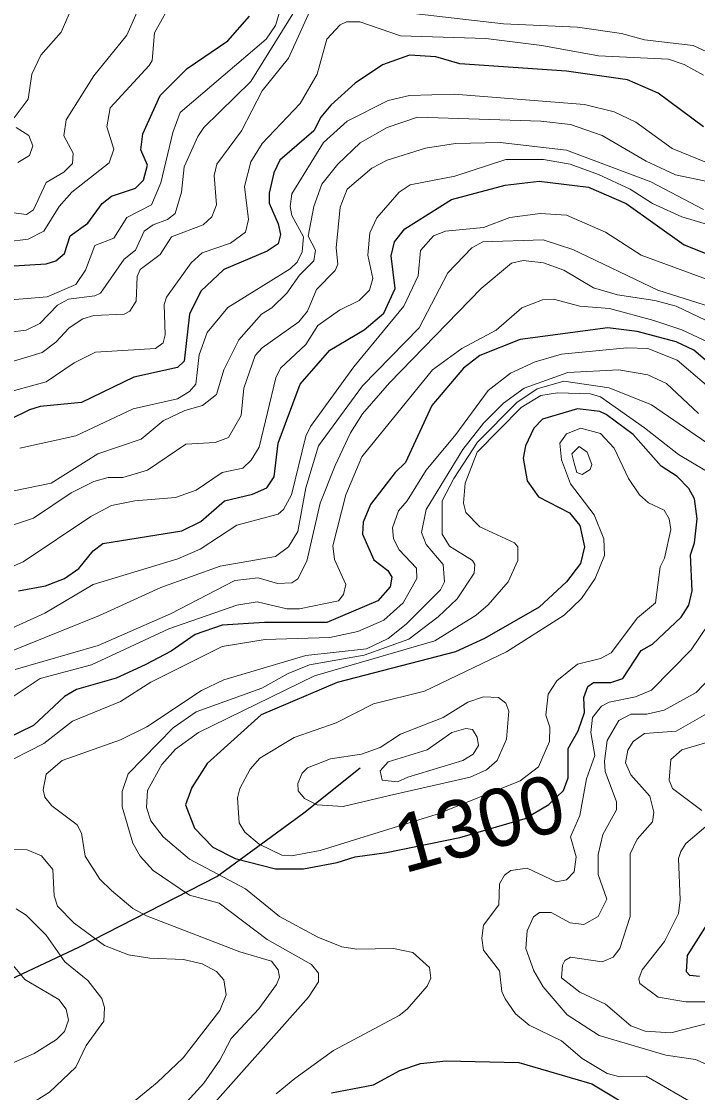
# Model space of a CAD drawing. Extents: x 577 to 602.9, y 7483.8 to 7511.6.
# Drawn here: x 580.554 to 581.492, y 7486.869 to 7488.355 of the extents above; entities that cross this region are included whole.
import ezdxf
from ezdxf.enums import TextEntityAlignment as Align

# ---------------------------------------------------------------- set-up
doc = ezdxf.new("R2010")
doc.units = 0
doc.header["$LTSCALE"] = 0.032
for name, color, linetype, lineweight in [('1', 7, 'Continuous', 25), ('2', 7, 'Continuous', 13), ('26', 7, 'Continuous', 25)]:
    doc.layers.add(name, color=color, linetype=linetype, lineweight=lineweight)
doc.layers.add('61', color=7, linetype='Continuous')

msp = doc.modelspace()

# ---------------------------------------------------------------- linework, layer by layer
at = {"layer": '1'}
for points in [[(580.5356, 7488.0157), (580.5881, 7488.0189), (580.6016, 7488.0228), (580.6135, 7488.0332), (580.6215, 7488.0578), (580.6461, 7488.0753), (580.666, 7488.1024), (580.6787, 7488.1127), (580.7121, 7488.1238), (580.7233, 7488.135), (580.7288, 7488.1556), (580.7193, 7488.1771), (580.7225, 7488.1994), (580.7463, 7488.2526), (580.7837, 7488.29), (580.8402, 7488.3282), (580.8704, 7488.3624)], [(581.5002, 7488.2089), (581.4373, 7488.2558), (581.3944, 7488.2741), (581.3101, 7488.286), (581.1622, 7488.2964), (581.1288, 7488.3059), (581.0922, 7488.3083), (581.0549, 7488.2948), (581.0167, 7488.2693), (580.9833, 7488.2391), (580.969, 7488.2224), (580.9594, 7488.2033), (580.9125, 7488.1628), (580.9038, 7488.1453), (580.8974, 7488.1167), (580.8974, 7488.1031), (580.9101, 7488.0745), (580.9133, 7488.0594), (580.9101, 7488.0467), (580.895, 7488.0364), (580.8346, 7488.0109), (580.8028, 7487.9807), (580.7869, 7487.9489), (580.7797, 7487.8837), (580.7702, 7487.8749), (580.7098, 7487.8614), (580.6374, 7487.8264), (580.5801, 7487.8209), (580.565, 7487.8161), (580.4799, 7487.7747)], [(580.5499, 7487.5648), (580.5873, 7487.572), (580.6135, 7487.5823), (580.6334, 7487.5958), (580.6533, 7487.6205), (580.6668, 7487.6308), (580.7765, 7487.6483), (580.8028, 7487.661), (580.8354, 7487.6897), (580.8744, 7487.6992), (580.8942, 7487.7079), (580.9046, 7487.7231), (580.9101, 7487.77), (580.9404, 7487.8519), (580.9817, 7487.8988), (581.0294, 7487.9274), (581.0564, 7487.9505), (581.0724, 7487.9847), (581.0668, 7488.03), (581.0716, 7488.0491), (581.0859, 7488.0674), (581.1503, 7488.1079), (581.225, 7488.1278), (581.2719, 7488.1334), (581.3403, 7488.1254), (581.3928, 7488.1024), (581.4731, 7488.0451), (581.5487, 7488.0149)], [(581.5407, 7487.8527), (581.4866, 7487.8988), (581.462, 7487.9107), (581.4079, 7487.925), (581.3674, 7487.9298), (581.2457, 7487.9139), (581.19, 7487.8916), (581.167, 7487.8741), (581.1232, 7487.8224), (581.0867, 7487.7429), (581.0724, 7487.7294), (581.0382, 7487.6849), (581.0278, 7487.6602), (581.027, 7487.6435), (581.0429, 7487.6078), (581.062, 7487.5934), (581.0676, 7487.5839), (581.0652, 7487.5704)], [(581.0652, 7487.5704), (581.0485, 7487.5513), (580.9777, 7487.5211), (580.8911, 7487.5211), (580.8322, 7487.5171), (580.7948, 7487.5044), (580.7614, 7487.4813), (580.7257, 7487.4622), (580.6851, 7487.4439), (580.6302, 7487.428), (580.6135, 7487.4185), (580.5706, 7487.3779), (580.5316, 7487.3589)], [(581.4946, 7487.0297), (581.4811, 7487.0312), (581.4763, 7487.036), (581.4779, 7487.0591), (581.5534, 7487.1776)], [(580.984, 7486.8685), (581.0421, 7486.8794), (581.0787, 7486.8992), (581.1073, 7486.9088), (581.1431, 7486.9128), (581.2441, 7486.9104), (581.3451, 7486.881), (581.4159, 7486.838)]]:
    msp.add_lwpolyline(points, dxfattribs=at)
msp.add_lwpolyline([(581.0605, 7487.202), (581.1621, 7487.2225), (581.2527, 7487.2491), (581.2854, 7487.2685), (581.3059, 7487.2879), (581.3125, 7487.3056), (581.3125, 7487.3461), (581.326, 7487.3708), (581.3348, 7487.3962), (581.334, 7487.4169), (581.3395, 7487.432), (581.3475, 7487.4376), (581.3713, 7487.4376), (581.388, 7487.4431), (581.4135, 7487.4821), (581.4294, 7487.4909), (581.4691, 7487.5282), (581.4795, 7487.5449), (581.4843, 7487.5648), (581.4819, 7487.6149), (581.4874, 7487.6316), (581.4914, 7487.665), (581.4874, 7487.6928), (581.4795, 7487.7071), (581.4636, 7487.7238), (581.4413, 7487.7382), (581.4024, 7487.7819), (581.365, 7487.8097), (581.3562, 7487.8137), (581.3252, 7487.8177), (581.2767, 7487.8034), (581.2648, 7487.7906), (581.2529, 7487.766), (581.2497, 7487.7493), (581.2552, 7487.7175), (581.2711, 7487.6952), (581.3141, 7487.673), (581.3284, 7487.6555), (581.3348, 7487.626), (581.3292, 7487.603), (581.3101, 7487.5775), (581.2719, 7487.5425), (581.1964, 7487.4988), (581.1558, 7487.4805), (580.992, 7487.4376), (580.8863, 7487.3931), (580.8115, 7487.3255), (580.7901, 7487.2921), (580.7813, 7487.2682), (580.794, 7487.2356), (580.8195, 7487.2094), (580.8505, 7487.1935), (580.9062, 7487.1792), (580.9451, 7487.1792), (580.992, 7487.1879), (581.0167, 7487.1958)], close=True, dxfattribs=at)
at = {"layer": '2'}
for points in [[(580.5165, 7487.9672), (580.5896, 7487.973), (580.6294, 7487.9902), (580.643, 7488.0101), (580.6557, 7488.0443), (580.6819, 7488.0546), (580.7002, 7488.0833), (580.7344, 7488.1008), (580.7471, 7488.131), (580.7638, 7488.201), (580.7742, 7488.2288), (580.8934, 7488.3306), (580.9062, 7488.3497), (580.9197, 7488.3942)], [(580.7734, 7488.4029), (580.7384, 7488.3393), (580.7352, 7488.3011), (580.7312, 7488.294), (580.6772, 7488.2351), (580.6724, 7488.2089), (580.6819, 7488.1779), (580.6756, 7488.1588), (580.6239, 7488.1183), (580.6064, 7488.0984), (580.5849, 7488.0642), (580.5634, 7488.053), (580.5332, 7488.0491)], [(580.5006, 7487.9195), (580.5603, 7487.9266), (580.5793, 7487.9362), (580.604, 7487.9616), (580.6191, 7487.9696), (580.6557, 7487.9743), (580.6636, 7487.9783), (580.6962, 7488.0252), (580.7121, 7488.0379), (580.7241, 7488.0642), (580.7368, 7488.0729), (580.7567, 7488.0801), (580.767, 7488.0888), (580.7758, 7488.1183), (580.7797, 7488.1532), (580.7988, 7488.1954), (580.8068, 7488.2081), (580.872, 7488.2717), (580.9411, 7488.383)], [(580.961, 7488.3846), (580.9245, 7488.3043), (580.8879, 7488.259), (580.8592, 7488.2033), (580.8251, 7488.1572), (580.8211, 7488.1413), (580.8243, 7488.1008), (580.8179, 7488.0841), (580.806, 7488.0729), (580.7622, 7488.0562), (580.7463, 7488.0316), (580.7185, 7488.0109), (580.7145, 7488.0014), (580.7129, 7487.9672), (580.7042, 7487.9529), (580.6962, 7487.9489), (580.6541, 7487.9473)], [(580.507, 7488.0944), (580.5611, 7488.0872), (580.5706, 7488.0936), (580.5881, 7488.1318), (580.6127, 7488.1461), (580.6247, 7488.158), (580.6255, 7488.1723), (580.6127, 7488.1962), (580.6159, 7488.2184), (580.6541, 7488.2797), (580.7002, 7488.3361), (580.7161, 7488.3727)], [(580.6199, 7488.3656), (580.6088, 7488.3401), (580.5809, 7488.3083), (580.5682, 7488.2821), (580.5634, 7488.2471), (580.5436, 7488.2216)], [(581.9669, 7488.3727), (581.9089, 7488.3449), (581.8707, 7488.3345), (581.8381, 7488.329), (581.7801, 7488.333), (581.7268, 7488.3234), (581.699, 7488.3107), (581.6528, 7488.2622), (581.6298, 7488.2495), (581.6123, 7488.2495), (581.5868, 7488.2598), (581.5169, 7488.3075), (581.4858, 7488.3218), (581.4183, 7488.3298), (581.3864, 7488.3385), (581.3252, 7488.3473), (581.2226, 7488.352), (581.0978, 7488.3663)], [(580.5237, 7487.8376), (580.5881, 7487.8551), (580.6271, 7487.8813), (580.6565, 7487.8964), (580.74, 7487.9012), (580.7503, 7487.9091), (580.7535, 7487.9203), (580.7519, 7487.9624), (580.7551, 7487.9727), (580.7893, 7488.0204), (580.8044, 7488.034), (580.8441, 7488.0475), (580.8648, 7488.0626), (580.8688, 7488.0801), (580.8632, 7488.1262), (580.872, 7488.1604), (580.8879, 7488.1858), (580.9404, 7488.2415), (580.9642, 7488.2821), (580.9777, 7488.3306), (580.996, 7488.3504), (581.0048, 7488.3544), (581.0231, 7488.3544), (581.0795, 7488.3353), (581.198, 7488.3314), (581.2759, 7488.3218), (581.3546, 7488.3075), (581.4517, 7488.3027), (581.4731, 7488.2956), (581.5002, 7488.2805)], [(581.5041, 7488.1596), (581.4564, 7488.1787), (581.4063, 7488.2153), (581.3761, 7488.2296), (581.3348, 7488.2399), (581.1543, 7488.2542), (581.0922, 7488.2526), (581.0628, 7488.2455), (581.0056, 7488.2169), (580.973, 7488.1874), (580.9292, 7488.1159), (580.9268, 7488.0984), (580.9292, 7488.0857), (580.9451, 7488.0562), (580.9435, 7488.0356), (580.9364, 7488.0212), (580.9268, 7488.0117), (580.8402, 7487.9584), (580.8115, 7487.9234), (580.8004, 7487.8924), (580.7956, 7487.8519), (580.7869, 7487.8415), (580.7702, 7487.8312), (580.709, 7487.8177), (580.6294, 7487.7803), (580.5515, 7487.7628)], [(580.5253, 7487.7), (580.5952, 7487.7143), (580.6597, 7487.7549), (580.7201, 7487.7755), (580.7503, 7487.801), (580.7805, 7487.8153), (580.8052, 7487.8224), (580.8243, 7487.8376), (580.8346, 7487.8717), (580.8553, 7487.9131), (580.8871, 7487.9489), (580.9014, 7487.9576), (580.9221, 7487.9783), (580.9396, 7488.003), (580.9594, 7488.0228), (580.9618, 7488.0379), (580.9515, 7488.057), (580.9594, 7488.0984), (580.9706, 7488.1294), (580.9928, 7488.1572), (581.0238, 7488.1866), (581.0612, 7488.2081), (581.1034, 7488.2224), (581.2743, 7488.2169), (581.3157, 7488.2121), (581.3594, 7488.197), (581.4206, 7488.1612), (581.4612, 7488.1421), (581.5606, 7488.1214)], [(580.5467, 7488.2081), (580.5642, 7488.197), (580.5698, 7488.1827), (580.565, 7488.1691), (580.5491, 7488.1596)], [(581.5002, 7488.0944), (581.427, 7488.1326), (581.3101, 7488.1763), (581.2179, 7488.1874), (581.1558, 7488.1858), (581.1145, 7488.1795), (581.0612, 7488.1628), (581.0398, 7488.1517), (581.0056, 7488.1222), (580.996, 7488.0976), (580.9904, 7488.0411), (580.9928, 7488.0181), (580.9889, 7488.0093), (580.9634, 7487.9831), (580.9507, 7487.9529), (580.9388, 7487.9385), (580.8879, 7487.902), (580.8783, 7487.8916), (580.8624, 7487.8463), (580.8585, 7487.8081), (580.841, 7487.7779), (580.8227, 7487.7708), (580.7821, 7487.7684), (580.7288, 7487.7326), (580.6946, 7487.7223), (580.674, 7487.7223), (580.6541, 7487.7167), (580.6231, 7487.7008), (580.5706, 7487.6658), (580.4283, 7487.6181)], [(581.5304, 7488.0658), (581.4699, 7488.0841), (581.4294, 7488.1024), (581.3984, 7488.1222), (581.3546, 7488.1429), (581.3149, 7488.1572), (581.2783, 7488.1636), (581.2258, 7488.1636), (581.1551, 7488.1405), (581.093, 7488.1286), (581.0779, 7488.1183), (581.0469, 7488.0825), (581.0374, 7488.0618), (581.0342, 7488.0308), (581.0413, 7487.9982), (581.0366, 7487.9823), (581.0223, 7487.968), (580.9952, 7487.9544), (580.965, 7487.933), (580.9483, 7487.9067), (580.9133, 7487.8741), (580.907, 7487.8606), (580.8839, 7487.7644), (580.8728, 7487.7461), (580.8608, 7487.735), (580.8322, 7487.7294), (580.7964, 7487.7048), (580.7678, 7487.6944), (580.7113, 7487.6897), (580.6787, 7487.6833), (580.6501, 7487.6682), (580.5563, 7487.6054)], [(581.5216, 7487.991), (581.4135, 7488.0308), (581.3642, 7488.0626), (581.3101, 7488.0864), (581.2735, 7488.0888), (581.2314, 7488.0833), (581.1948, 7488.069), (581.1423, 7488.0642), (581.1256, 7488.0578), (581.1073, 7488.0371), (581.1042, 7488.0022), (581.0843, 7487.96), (581.0151, 7487.8757), (580.9547, 7487.793), (580.9483, 7487.7795), (580.9284, 7487.6984), (580.9173, 7487.6777), (580.9101, 7487.6714), (580.8529, 7487.6563), (580.802, 7487.6229), (580.771, 7487.6093), (580.6533, 7487.5736), (580.5865, 7487.5338), (580.4792, 7487.4853)], [(580.4601, 7487.4495), (580.662, 7487.5306), (580.7471, 7487.5696), (580.8298, 7487.599), (580.9062, 7487.6125), (580.9245, 7487.626), (580.9372, 7487.6475), (580.9483, 7487.7079), (580.9658, 7487.766), (581.027, 7487.8495), (581.1058, 7487.9298), (581.1455, 7488.0061), (581.1789, 7488.0411), (581.194, 7488.0491), (581.2775, 7488.0523), (581.3189, 7488.0387), (581.4365, 7487.9823), (581.5288, 7487.9529)], [(582.8774, 7488.0538), (582.8321, 7488.0069), (582.7947, 7487.9815), (582.7605, 7487.9743), (582.65, 7487.9711), (582.5816, 7487.9839), (582.5426, 7487.9847), (582.4154, 7487.9727), (582.3407, 7487.96), (582.1307, 7487.9616), (582.0639, 7487.9537), (581.9916, 7487.9377), (581.9407, 7487.9314), (581.827, 7487.9091), (581.7363, 7487.8773), (581.652, 7487.8614), (581.633, 7487.8614), (581.5908, 7487.8741), (581.5359, 7487.9028), (581.5065, 7487.9099), (581.4699, 7487.9274), (581.431, 7487.9401)], [(581.5542, 7487.9163), (581.462, 7487.96), (581.4326, 7487.968), (581.3809, 7487.9759), (581.3475, 7487.9855), (581.3061, 7488.0101), (581.2783, 7488.0204), (581.2497, 7488.0236), (581.2338, 7488.0197), (581.1916, 7487.9847), (581.0644, 7487.8535), (581.027, 7487.8105), (581.0103, 7487.7843), (580.9889, 7487.739), (580.9682, 7487.6865), (580.9499, 7487.6062), (580.9372, 7487.5815), (580.9292, 7487.5759), (580.9093, 7487.5751), (580.8823, 7487.5831), (580.8497, 7487.5791), (580.7606, 7487.533), (580.6605, 7487.4893), (580.5452, 7487.4559)], [(581.431, 7487.9401), (581.3697, 7487.9568), (581.3284, 7487.96), (581.2918, 7487.9696), (581.2767, 7487.9688), (581.2481, 7487.9576), (581.2123, 7487.9266), (581.1646, 7487.9012), (581.124, 7487.8717), (581.0262, 7487.7509), (581.004, 7487.6984), (580.9857, 7487.6276), (580.9881, 7487.6085), (581.004, 7487.5736), (581.0008, 7487.56), (580.9936, 7487.5513), (580.9396, 7487.5402), (580.9221, 7487.5402), (580.8807, 7487.5497), (580.8529, 7487.5449), (580.7583, 7487.5123), (580.6509, 7487.4622), (580.5801, 7487.4431), (580.5197, 7487.4034)], [(580.6541, 7487.9473), (580.639, 7487.9425), (580.6199, 7487.9298), (580.6016, 7487.9099), (580.5825, 7487.8956), (580.5324, 7487.8805)], [(581.5296, 7487.8288), (581.4636, 7487.8853), (581.423, 7487.9012), (581.3936, 7487.902), (581.303, 7487.8932), (581.2664, 7487.8829), (581.2322, 7487.867), (581.2012, 7487.8431), (581.1566, 7487.7819), (581.1153, 7487.7326), (581.0891, 7487.6897), (581.0771, 7487.6761), (581.0684, 7487.6523), (581.07, 7487.6372), (581.0779, 7487.6221), (581.1018, 7487.5966), (581.1026, 7487.5823), (581.0835, 7487.5481), (581.0564, 7487.5243), (581.0207, 7487.5084), (580.9817, 7487.5004), (580.8918, 7487.4972), (580.8322, 7487.4877), (580.7336, 7487.4384), (580.6915, 7487.4113), (580.6247, 7487.3843), (580.5849, 7487.3533), (580.5213, 7487.3207)], [(580.7789, 7486.8507), (580.8068, 7486.8818), (580.829, 7486.9136), (580.8449, 7486.9438), (580.8831, 7486.9851), (580.9078, 7487.0185), (580.9117, 7487.0289), (580.9101, 7487.0392), (580.9006, 7487.0511), (580.8569, 7487.0639), (580.7272, 7487.1139), (580.7082, 7487.1243), (580.6787, 7487.1489), (580.6628, 7487.1648), (580.6422, 7487.1966), (580.6374, 7487.2285), (580.631, 7487.2404), (580.596, 7487.2666), (580.5865, 7487.2785), (580.5841, 7487.2889), (580.5881, 7487.3104), (580.6104, 7487.3294), (580.6915, 7487.3581), (580.728, 7487.3764), (580.8036, 7487.4265), (580.8346, 7487.4416), (580.9483, 7487.475), (581.0326, 7487.4845), (581.0628, 7487.4988), (581.0875, 7487.5187), (581.1352, 7487.5664), (581.1407, 7487.5775), (581.1391, 7487.6014), (581.1153, 7487.6292), (581.1089, 7487.6459), (581.1153, 7487.6777), (581.1662, 7487.7612), (581.1948, 7487.7978), (581.2226, 7487.8256), (581.2513, 7487.8463), (581.3117, 7487.8678), (581.3825, 7487.8717), (581.423, 7487.8646), (581.4485, 7487.8527), (581.493, 7487.8113)], [(581.5121, 7487.7652), (581.4278, 7487.8232), (581.3693, 7487.8469), (581.3064, 7487.8561), (581.2692, 7487.8455), (581.2409, 7487.8262), (581.1867, 7487.7715), (581.1535, 7487.721)], [(581.1845, 7487.5314), (581.2012, 7487.5457), (581.229, 7487.5775), (581.2425, 7487.607), (581.2425, 7487.626), (581.2377, 7487.6316), (581.19, 7487.6539), (581.1702, 7487.6738), (581.167, 7487.6865), (581.1694, 7487.7143), (581.1861, 7487.7572), (581.2473, 7487.8193), (581.2743, 7487.836), (581.2974, 7487.8399), (581.3435, 7487.8384), (581.357, 7487.8344), (581.4183, 7487.7914), (581.4652, 7487.7541), (581.5192, 7487.7223)], [(581.1535, 7487.721), (581.1376, 7487.6897), (581.1376, 7487.6435), (581.1479, 7487.6268), (581.1797, 7487.607), (581.1829, 7487.6014), (581.1821, 7487.5895), (581.1582, 7487.5537), (581.132, 7487.529), (581.0915, 7487.4981), (581.0295, 7487.4755), (580.9533, 7487.4621), (580.9238, 7487.4501), (580.8875, 7487.4301), (580.7964, 7487.397), (580.7646, 7487.3748), (580.7018, 7487.3112), (580.6938, 7487.2865), (580.6938, 7487.265), (580.7082, 7487.2149), (580.7185, 7487.1966), (580.7368, 7487.1768), (580.7869, 7487.1426), (580.8282, 7487.1314), (580.895, 7487.0813), (580.9563, 7487.0464), (580.9658, 7487.0344), (580.9658, 7487.0225), (580.9523, 7487.001), (580.8076, 7486.838)], [(580.5563, 7487.6054), (580.5221, 7487.5903)], [(580.9071, 7486.8667), (580.9331, 7486.8881), (580.9869, 7486.927), (581.0779, 7486.9756), (581.0891, 7486.9843), (581.1169, 7487.0161), (581.1217, 7487.0273), (581.1201, 7487.0424), (581.097, 7487.0631), (581.07, 7487.0686), (581.0191, 7487.0678), (580.9984, 7487.071), (580.965, 7487.0845), (580.9117, 7487.1132), (580.8648, 7487.1513), (580.7869, 7487.1927), (580.7503, 7487.2237), (580.7336, 7487.2459), (580.7272, 7487.2642), (580.7288, 7487.2881), (580.7487, 7487.3239), (580.7678, 7487.3453), (580.7996, 7487.3684), (580.9602, 7487.4471), (581.1272, 7487.4956), (581.1845, 7487.5314)], [(581.5081, 7487.5203), (581.4827, 7487.4829), (581.4278, 7487.4272), (581.4055, 7487.4177), (581.369, 7487.4105), (581.3586, 7487.405), (581.3461, 7487.389), (581.3438, 7487.3684), (581.3491, 7487.3366)], [(581.5336, 7486.8953), (581.489, 7486.9144), (581.4477, 7486.9207), (581.3554, 7486.9478), (581.3109, 7486.9764), (581.2775, 7487.0153), (581.2648, 7487.0376), (581.2537, 7487.0686), (581.2552, 7487.0933), (581.264, 7487.1124), (581.2727, 7487.1187), (581.2886, 7487.1187), (581.3149, 7487.1044), (581.334, 7487.102), (581.3538, 7487.1132), (581.3658, 7487.137), (581.3538, 7487.1712), (581.3538, 7487.199), (581.3602, 7487.2269), (581.3793, 7487.2611), (581.3793, 7487.2722), (581.3634, 7487.3143), (581.3626, 7487.3286), (581.3666, 7487.3573), (581.3825, 7487.3851), (581.3992, 7487.3938), (581.4214, 7487.3938), (581.4453, 7487.3994), (581.4898, 7487.4241), (581.5097, 7487.4447)], [(581.5073, 7487.3962), (581.462, 7487.37), (581.4183, 7487.3668), (581.4024, 7487.3557), (581.3952, 7487.3438), (581.392, 7487.3263), (581.3992, 7487.3096), (581.4254, 7487.2801), (581.431, 7487.2579), (581.4294, 7487.2444), (581.4079, 7487.2205), (581.3984, 7487.1998), (581.3984, 7487.1132), (581.3841, 7487.0686), (581.3745, 7487.0567), (581.3594, 7487.0503), (581.3157, 7487.0567), (581.3077, 7487.0519), (581.3045, 7487.0456), (581.303, 7487.0281), (581.3284, 7487.0082), (581.3642, 7486.9915), (581.3992, 7486.9613), (581.419, 7486.9541), (581.4548, 7486.9517), (581.5105, 7486.966)], [(581.4978, 7487.2603), (581.4572, 7487.2905), (581.4524, 7487.3024), (581.4548, 7487.331), (581.4699, 7487.3445), (581.5105, 7487.3565)], [(581.3491, 7487.3366), (581.3379, 7487.304), (581.3284, 7487.2531), (581.3157, 7487.2237), (581.3236, 7487.1958), (581.3204, 7487.1752), (581.3101, 7487.164), (581.2958, 7487.1609), (581.2552, 7487.1799), (581.233, 7487.1768), (581.2242, 7487.1704), (581.2171, 7487.1585), (581.2163, 7487.1291), (581.1948, 7487.1012), (581.1924, 7487.0829), (581.1948, 7487.0662), (581.2171, 7487.0376), (581.2203, 7487.009), (581.225, 7486.9986), (581.2393, 7486.978), (581.2584, 7486.9621), (581.303, 7486.9406), (581.3316, 7486.9159), (581.3666, 7486.8953), (581.3841, 7486.8905), (581.4206, 7486.8913), (581.4795, 7486.8571)], [(581.5121, 7486.9947), (581.4755, 7486.9947), (581.4373, 7487.001), (581.4119, 7487.0201), (581.4103, 7487.0265), (581.4151, 7487.0392), (581.4461, 7487.0782), (581.4652, 7487.1171), (581.4676, 7487.1362), (581.4652, 7487.1935), (581.4684, 7487.203), (581.4755, 7487.2141), (581.5033, 7487.238)], [(580.5364, 7487.2062), (580.5618, 7487.2054), (580.5817, 7487.1974), (580.5976, 7487.1784), (580.5992, 7487.1418), (580.604, 7487.1275), (580.6271, 7487.1036), (580.6692, 7487.0726), (580.7026, 7487.0599), (580.732, 7487.0551), (580.7789, 7487.0535), (580.8044, 7487.0472), (580.8243, 7487.0368), (580.8346, 7487.0249), (580.8378, 7487.0042), (580.829, 7486.9827), (580.7781, 7486.9167), (580.7424, 7486.8826), (580.6915, 7486.8412), (580.6652, 7486.8245), (580.6183, 7486.7784), (580.5555, 7486.7482), (580.4895, 7486.7036)], [(580.4784, 7486.8166), (580.5618, 7486.8499), (580.5929, 7486.869), (580.6294, 7486.904), (580.6438, 7486.9342), (580.6684, 7486.9676), (580.6692, 7486.9867), (580.6652, 7486.9994), (580.6461, 7487.0241), (580.6143, 7487.0503), (580.5881, 7487.0869), (580.5603, 7487.1147), (580.5467, 7487.1235)], [(580.4545, 7486.8714), (580.5714, 7486.9231), (580.6024, 7486.9422), (580.6135, 7486.9533), (580.6191, 7486.9692), (580.6159, 7486.9843), (580.6056, 7486.9979), (580.5587, 7487.0257), (580.5308, 7487.0591)]]:
    msp.add_lwpolyline(points, dxfattribs=at)
for points in [[(581.303, 7487.7469), (581.3157, 7487.7135), (581.3483, 7487.6706), (581.3618, 7487.6372), (581.3626, 7487.6141), (581.3499, 7487.5823), (581.3308, 7487.5545), (581.3069, 7487.5314), (581.2266, 7487.4805), (581.1129, 7487.4257), (581.0421, 7487.4082), (580.9904, 7487.3819), (580.9324, 7487.3612), (580.8847, 7487.3326), (580.8712, 7487.3175), (580.8569, 7487.2905), (580.8537, 7487.2778), (580.8561, 7487.2428), (580.864, 7487.23), (580.8839, 7487.2133), (580.9149, 7487.1982), (580.9284, 7487.1974), (580.9682, 7487.2046), (581.1306, 7487.2548), (581.2455, 7487.3014), (581.2713, 7487.3208), (581.2863, 7487.3557), (581.2871, 7487.3756), (581.2815, 7487.3923), (581.2847, 7487.4217), (581.2966, 7487.44), (581.3252, 7487.463), (581.357, 7487.471), (581.3721, 7487.4789), (581.4087, 7487.5274), (581.4334, 7487.5481), (581.4397, 7487.5982), (581.4461, 7487.6101), (581.4548, 7487.6499), (581.4524, 7487.665), (581.4453, 7487.6769), (581.4238, 7487.6873), (581.4111, 7487.6984), (581.396, 7487.7207), (581.3761, 7487.7628), (581.357, 7487.7835), (581.33, 7487.7906), (581.3101, 7487.7827), (581.3006, 7487.77)], [(581.3204, 7487.7421), (581.3244, 7487.7294), (581.3316, 7487.7262), (581.3427, 7487.7334), (581.3451, 7487.7405), (581.3387, 7487.7572), (581.3276, 7487.7652), (581.3173, 7487.7549)], [(581.0644, 7487.2809), (581.1765, 7487.3064), (581.1988, 7487.3167), (581.2139, 7487.3294), (581.2266, 7487.3589), (581.2298, 7487.3978), (581.2258, 7487.409), (581.2155, 7487.4169), (581.1948, 7487.4177), (581.1733, 7487.4105), (581.1391, 7487.3891), (581.0795, 7487.366), (581.0517, 7487.3477), (581.0254, 7487.3382), (580.9825, 7487.3318), (580.9507, 7487.3191), (580.9435, 7487.3119), (580.9372, 7487.2976), (580.938, 7487.2873), (580.9467, 7487.277), (580.9642, 7487.2682), (581, 7487.2658)], [(581.0898, 7487.3064), (581.1662, 7487.3294), (581.1805, 7487.3382), (581.1877, 7487.3501), (581.1861, 7487.362), (581.1797, 7487.3724), (581.1702, 7487.374), (581.1511, 7487.3684), (581.1169, 7487.3445), (581.0628, 7487.3278), (581.0517, 7487.3151), (581.0541, 7487.3024), (581.0755, 7487.3)]]:
    msp.add_lwpolyline(points, close=True, dxfattribs=at)
at = {"layer": '26'}
msp.add_lwpolyline([(578.042, 7485.7721), (578.1349, 7485.845), (578.1977, 7485.8879), (578.2863, 7485.9607), (578.3606, 7486.005), (578.4478, 7486.0465), (578.5349, 7486.1093), (579.0862, 7486.4038), (579.1329, 7486.4293), (579.251, 7486.5083), (579.3325, 7486.5635), (579.9047, 7486.8361), (579.9421, 7486.8443), (580.0871, 7486.8638), (580.1734, 7486.8964), (580.2858, 7486.9257), (580.3672, 7486.9518), (580.4747, 7486.9958), (580.6343, 7487.0707), (580.8249, 7487.1684), (580.9456, 7487.2571), (581.0236, 7487.3193), (581.0239, 7487.3193)], dxfattribs=at)

# ---------------------------------------------------------------- texts
at = {"layer": '61'}
msp.add_text('1300', height=0.08, rotation=15.366, dxfattribs=at).set_placement((581.1995, 7487.2042), align=Align.CENTER)

doc.saveas('drawing.dxf')
